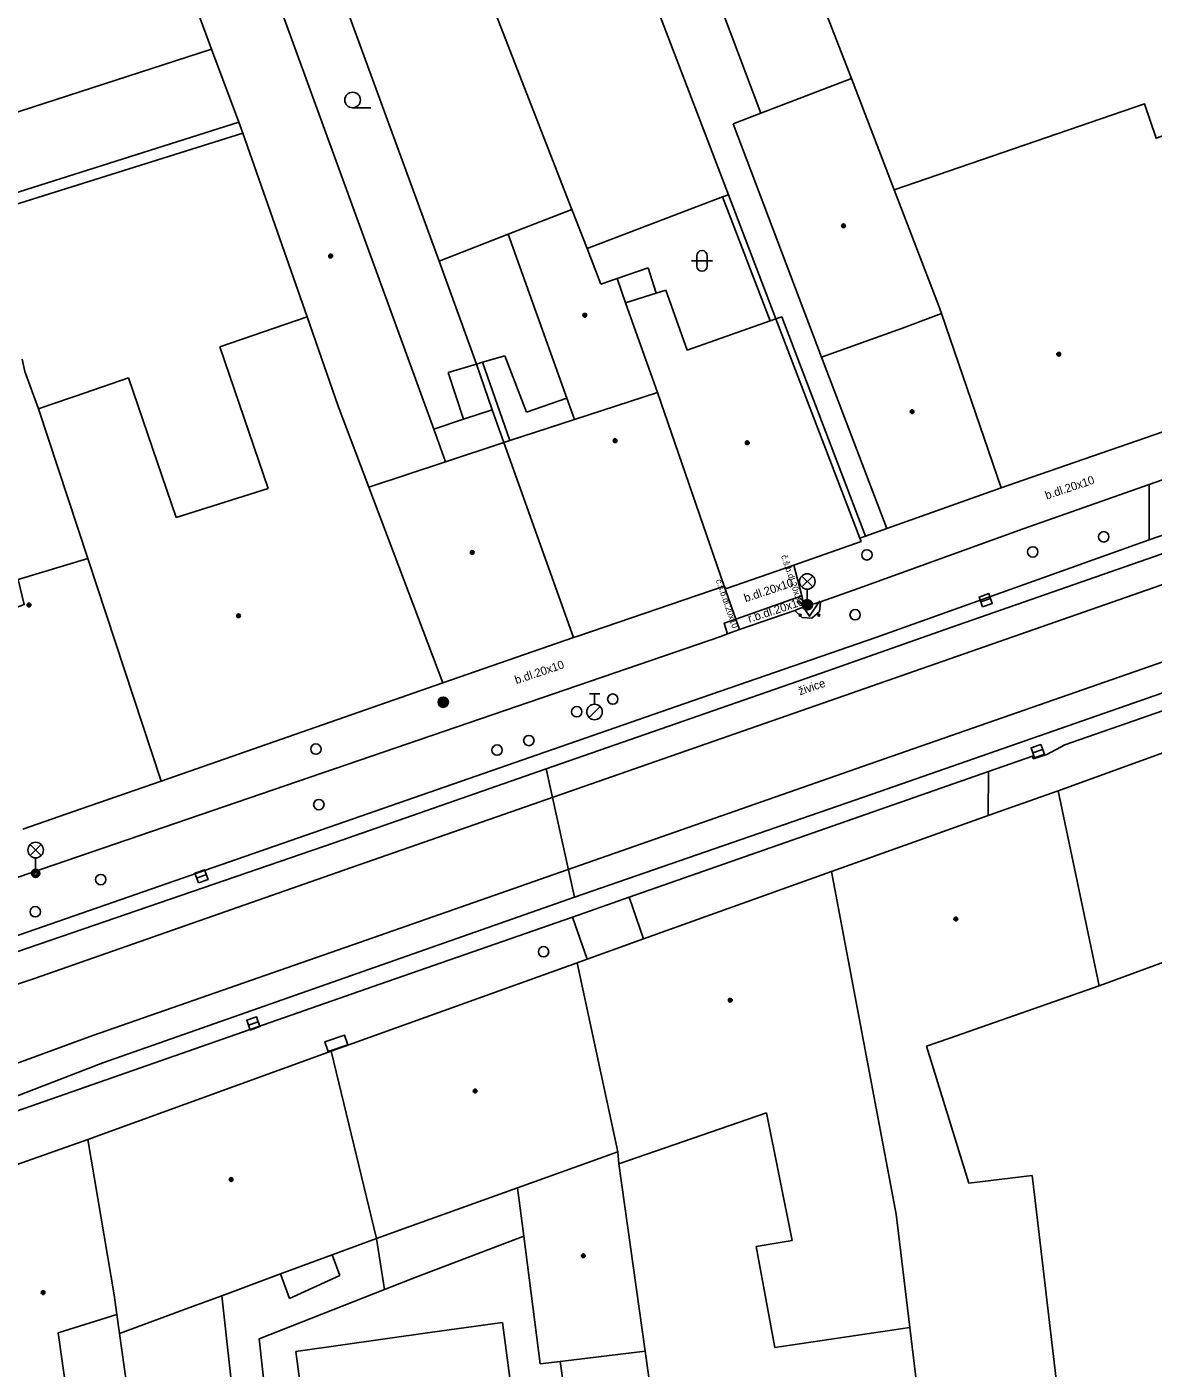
# Model space of a CAD drawing. Extents: x -596229 to -595156, y -1161237 to -1159376.
# Drawn here: x -595715 to -595660.6, y -1161115.5 to -1161050.8 of the extents above; entities that cross this region are included whole.
import ezdxf

# ---------------------------------------------------------------- set-up
doc = ezdxf.new("R2010")
doc.units = 0
for name, color, linetype in [('DOP - kresba z DSPS bez souradnic', 7, 'Continuous'), ('DOP - rozhrani ploch obecne', 7, 'Continuous'), ('Level 24', 7, 'Continuous'), ('Level 25', 7, 'Continuous'), ('Level 27', 7, 'Continuous'), ('Level 28', 7, 'Continuous'), ('Level 33', 7, 'Continuous'), ('Level 36', 7, 'Continuous'), ('Level 39', 7, 'Continuous'), ('Specificka linie pasportu komunikaci', 7, 'Continuous'), ('TM - budovy zdene_ betonove - VP', 7, 'Continuous'), ('TM - chodniky - VP', 7, 'Continuous'), ('TM - komunikace - VP', 7, 'Continuous'), ('TM - letecke snimky - pomocna linie', 7, 'Continuous'), ('TM - MHD - osa koleji', 7, 'Continuous'), ('TM - plot zdeny_ ohradni zed - VP', 7, 'Continuous'), ('TM - popis povrchu', 7, 'Continuous'), ('TM - rozhrani mezi zpev. plochami mezi sebou - VP', 7, 'Continuous'), ('TM - rozhrani ploch obecne - VP', 7, 'Continuous')]:
    doc.layers.add(name, color=color, linetype=linetype)

msp = doc.modelspace()

# ---------------------------------------------------------------- linework, layer by layer
at = {"layer": 'DOP - kresba z DSPS bez souradnic'}
for points in [[(-595717.46, -1161059.95), (-595704.54, -1161055.89)], [(-595679.1, -1161064.95), (-595681.39, -1161058.97)], [(-595686.48, -1161062.9), (-595684.98, -1161062.39)], [(-595684.98, -1161062.39), (-595684.6, -1161063.61)], [(-595715.18, -1161066.8), (-595715.05, -1161067.39), (-595714.4, -1161069.19)], [(-595692.97, -1161066.94), (-595691.9, -1161066.63)], [(-595691.9, -1161066.63), (-595690.85, -1161069.35)], [(-595694.63, -1161067.44), (-595693.26, -1161067.03)], [(-595693.89, -1161069.69), (-595694.63, -1161067.44)], [(-595693.26, -1161067.03), (-595692.97, -1161066.94)], [(-595692.97, -1161066.94), (-595691.66, -1161070.72)], [(-595690.85, -1161069.35), (-595688.91, -1161068.68)], [(-595692.51, -1161069.24), (-595693.89, -1161069.69)], [(-595693.89, -1161069.69), (-595695.33, -1161070.17)], [(-595699.86, -1161111.01), (-595700.23, -1161110.02)], [(-595702.72, -1161110.94), (-595702.28, -1161112.13)], [(-595702.28, -1161112.13), (-595699.86, -1161111.01)]]:
    msp.add_lwpolyline(points, dxfattribs=at)
at = {"layer": 'DOP - rozhrani ploch obecne'}
for points in [[(-595681.11, -1161058.86), (-595691.12, -1161032.67)], [(-595688.66, -1161059.57), (-595696, -1161040.7)], [(-595695.07, -1161062.06), (-595700.48, -1161047.25)], [(-595717.63, -1161059.44), (-595704.73, -1161055.36)], [(-595681.39, -1161058.97), (-595687.93, -1161061.45)], [(-595681.11, -1161058.86), (-595681.39, -1161058.97)], [(-595678.82, -1161064.85), (-595681.11, -1161058.86)], [(-595695.07, -1161062.06), (-595691.73, -1161060.76)], [(-595693.26, -1161067.03), (-595695.07, -1161062.06)], [(-595692.51, -1161069.24), (-595693.26, -1161067.03)], [(-595691.95, -1161070.81), (-595692.51, -1161069.24)], [(-595697.7, -1161111.69), (-595698.08, -1161109.23)], [(-595696.15, -1161111.07), (-595690.98, -1161109.12)], [(-595697.7, -1161111.69), (-595696.15, -1161111.07)], [(-595703.74, -1161114.07), (-595697.7, -1161111.69)], [(-595710.14, -1161116.22), (-595710.48, -1161113.81)], [(-595702.64, -1161124.17), (-595703.74, -1161114.07)]]:
    msp.add_lwpolyline(points, dxfattribs=at)
at = {"layer": 'Level 24'}
msp.add_lwpolyline([(-595700.421, -1161100.21), (-595699.476, -1161099.883), (-595699.639, -1161099.41), (-595700.584, -1161099.737)], close=True, dxfattribs=at)
at = {"layer": 'Level 25'}
for centre, radius in [((-595677.31, -1161078.65), 0.25), ((-595677.31, -1161078.65), 0.2), ((-595677.31, -1161078.65), 0.15), ((-595677.31, -1161078.65), 0.1), ((-595677.31, -1161078.65), 0.05), ((-595694.87, -1161083.35), 0.25), ((-595694.87, -1161083.35), 0.2), ((-595694.87, -1161083.35), 0.15), ((-595694.87, -1161083.35), 0.1), ((-595694.87, -1161083.35), 0.05)]:
    msp.add_circle(centre, radius, dxfattribs=at)
at = {"layer": 'Level 27'}
for p, q in [((-595668.936, -1161078.513), (-595668.464, -1161078.347)), ((-595666.426, -1161085.794), (-595665.954, -1161085.626)), ((-595706.766, -1161091.833), (-595706.294, -1161091.667)), ((-595704.266, -1161098.933), (-595703.794, -1161098.767))]:
    msp.add_line(p, q, dxfattribs=at)
for points in [[(-595668.853, -1161078.749), (-595668.381, -1161078.583), (-595668.547, -1161078.111), (-595669.019, -1161078.277)], [(-595666.342, -1161086.029), (-595665.871, -1161085.862), (-595666.038, -1161085.391), (-595666.509, -1161085.558)], [(-595706.682, -1161092.069), (-595706.211, -1161091.902), (-595706.378, -1161091.431), (-595706.849, -1161091.598)], [(-595704.182, -1161099.169), (-595703.711, -1161099.002), (-595703.878, -1161098.531), (-595704.349, -1161098.698)]]:
    msp.add_lwpolyline(points, close=True, dxfattribs=at)
at = {"layer": 'Level 28'}
for p, q in [((-595687.82, -1161082.945), (-595687.32, -1161082.945)), ((-595687.57, -1161083.445), (-595687.57, -1161082.945)), ((-595687.828, -1161084.092), (-595687.298, -1161083.562))]:
    msp.add_line(p, q, dxfattribs=at)
for centre, radius in [((-595663.01, -1161075.37), 0.25), ((-595666.43, -1161076.1), 0.25), ((-595674.43, -1161076.24), 0.25), ((-595675, -1161079.13), 0.25), ((-595686.69, -1161083.2), 0.25), ((-595688.43, -1161083.81), 0.25), ((-595687.57, -1161083.82), 0.375), ((-595690.74, -1161085.2), 0.25), ((-595701.01, -1161085.61), 0.25), ((-595692.27, -1161085.66), 0.25), ((-595700.87, -1161088.29), 0.25), ((-595711.39, -1161091.91), 0.25), ((-595714.55, -1161093.46), 0.25), ((-595690.03, -1161095.39), 0.25)]:
    msp.add_circle(centre, radius, dxfattribs=at)
at = {"layer": 'Level 33'}
for p, q in [((-595677.575, -1161077.79), (-595677.045, -1161077.26)), ((-595677.575, -1161077.26), (-595677.045, -1161077.79)), ((-595677.31, -1161077.9), (-595677.31, -1161078.65)), ((-595714.795, -1161090.75), (-595714.265, -1161090.22)), ((-595714.795, -1161090.22), (-595714.265, -1161090.75)), ((-595714.53, -1161090.86), (-595714.53, -1161091.61))]:
    msp.add_line(p, q, dxfattribs=at)
for centre, radius in [((-595677.31, -1161077.525), 0.375), ((-595714.53, -1161090.485), 0.375), ((-595714.53, -1161091.61), 0.2), ((-595714.53, -1161091.61), 0.145), ((-595714.53, -1161091.61), 0.0876)]:
    msp.add_circle(centre, radius, dxfattribs=at)
at = {"layer": 'Level 36'}
for p, q in [((-595699.24, -1161054.665), (-595698.365, -1161054.665)), ((-595682.886, -1161062.056), (-595681.886, -1161062.056)), ((-595682.636, -1161061.806), (-595682.636, -1161062.306)), ((-595682.136, -1161061.806), (-595682.136, -1161062.306))]:
    msp.add_line(p, q, dxfattribs=at)
msp.add_lwpolyline([(-595677.7, -1161078.45), (-595677.2, -1161079.2), (-595676.7, -1161078.45)], dxfattribs=at)
for centre, radius in [((-595699.24, -1161054.29), 0.375), ((-595677.65, -1161079.15), 0.05), ((-595676.751, -1161079.15), 0.05)]:
    msp.add_circle(centre, radius, dxfattribs=at)
for centre, start, end in [((-595682.386, -1161061.806), 0, 180), ((-595682.386, -1161062.306), 180, 0)]:
    msp.add_arc(centre, 0.25, start, end, dxfattribs=at)
at = {"layer": 'Level 39'}
for centre, radius in [((-595675.56, -1161060.36), 0.09), ((-595675.56, -1161060.36), 0.0398), ((-595700.3, -1161061.82), 0.09), ((-595700.3, -1161061.82), 0.0398), ((-595688.04, -1161064.68), 0.09), ((-595688.04, -1161064.68), 0.0398), ((-595665.18, -1161066.56), 0.09), ((-595665.18, -1161066.56), 0.0398), ((-595672.25, -1161069.33), 0.09), ((-595672.25, -1161069.33), 0.0398), ((-595686.58, -1161070.73), 0.09), ((-595686.58, -1161070.73), 0.0398), ((-595680.2, -1161070.83), 0.09), ((-595680.2, -1161070.83), 0.0398), ((-595693.47, -1161076.12), 0.09), ((-595693.47, -1161076.12), 0.0398), ((-595714.85, -1161078.66), 0.09), ((-595714.85, -1161078.66), 0.0398), ((-595704.74, -1161079.18), 0.09), ((-595704.74, -1161079.18), 0.0398), ((-595670.14, -1161093.81), 0.09), ((-595670.14, -1161093.81), 0.0398), ((-595681.02, -1161097.73), 0.09), ((-595681.02, -1161097.73), 0.0398), ((-595693.33, -1161102.11), 0.09), ((-595693.33, -1161102.11), 0.0398), ((-595705.1, -1161106.38), 0.09), ((-595705.1, -1161106.38), 0.0398), ((-595688.11, -1161110.06), 0.09), ((-595688.11, -1161110.06), 0.0398), ((-595714.17, -1161111.84), 0.09), ((-595714.17, -1161111.84), 0.0398)]:
    msp.add_circle(centre, radius, dxfattribs=at)
at = {"layer": 'Specificka linie pasportu komunikaci'}
for points in [[(-595467.38, -1161026.31), (-595473.96, -1161026.83), (-595477.83, -1161027.19), (-595489.5, -1161028.73), (-595500.72, -1161030.57), (-595513.29, -1161033.06), (-595528.65, -1161036.33), (-595531.67, -1161036.99), (-595538.69, -1161038.55), (-595556.13, -1161042.89), (-595558.41, -1161043.45), (-595573.43, -1161047.52), (-595593.98, -1161053.56), (-595601.76, -1161056.07), (-595614.87, -1161060.4), (-595632.79, -1161066.63), (-595650.78, -1161072.91), (-595670.38, -1161079.75), (-595676.32, -1161081.83), (-595689.91, -1161086.56)], [(-595688.53, -1161092.76), (-595674.18, -1161087.78), (-595649.36, -1161079.13), (-595629.95, -1161072.34), (-595612.04, -1161066.13), (-595600.31, -1161062.27), (-595597.75, -1161061.44), (-595596.02, -1161060.89), (-595588.88, -1161058.64), (-595572.67, -1161053.9), (-595554.41, -1161048.96), (-595535.34, -1161044.28), (-595526.79, -1161042.36), (-595514.13, -1161039.81), (-595500.72, -1161037.53), (-595493.65, -1161036.6), (-595483.1, -1161035.62)], [(-595660.82, -1161075.52), (-595660.81, -1161072.84)], [(-595689.91, -1161086.56), (-595700.13, -1161090.13), (-595718.07, -1161096.3), (-595721.16, -1161097.37), (-595740.8, -1161103.43)], [(-595688.53, -1161092.76), (-595689.91, -1161086.56)], [(-595668.58, -1161088.82), (-595668.57, -1161086.69)], [(-595735.5, -1161110.08), (-595728, -1161107.2), (-595711.29, -1161100.75), (-595688.53, -1161092.76)], [(-595685.2, -1161094.77), (-595685.9, -1161092.76)], [(-595687.93, -1161095.75), (-595688.64, -1161093.72)]]:
    msp.add_lwpolyline(points, dxfattribs=at)
at = {"layer": 'TM - budovy zdene_ betonove - VP'}
for points in [[(-595679.54, -1161054.92), (-595688.33, -1161031.62)], [(-595679.37, -1161042.46), (-595675.17, -1161053.26)], [(-595706.04, -1161051.83), (-595707.3, -1161048.43)], [(-595703.29, -1161048.26), (-595695.33, -1161070.17)], [(-595704.73, -1161055.36), (-595706.04, -1161051.83)], [(-595675.17, -1161053.26), (-595679.54, -1161054.92)], [(-595675.17, -1161053.26), (-595673.11, -1161058.63)], [(-595680.88, -1161055.44), (-595679.54, -1161054.92)], [(-595704.54, -1161055.89), (-595704.73, -1161055.36)], [(-595676.62, -1161066.7), (-595680.88, -1161055.44)], [(-595701.44, -1161064.76), (-595704.54, -1161055.89)], [(-595673.11, -1161058.63), (-595670.98, -1161064.19)], [(-595691.73, -1161060.76), (-595688.66, -1161059.57)], [(-595687.93, -1161061.45), (-595688.66, -1161059.57)], [(-595688.91, -1161068.68), (-595691.73, -1161060.76)], [(-595687.27, -1161063.17), (-595687.93, -1161061.45)], [(-595686.48, -1161062.9), (-595687.27, -1161063.17)], [(-595686.07, -1161064.07), (-595686.48, -1161062.9)], [(-595686.07, -1161064.07), (-595684.6, -1161063.61)], [(-595684.6, -1161063.61), (-595684.13, -1161063.46)], [(-595684.13, -1161063.46), (-595683.1, -1161066.37)], [(-595686.07, -1161064.07), (-595684.54, -1161068.4)], [(-595670.84, -1161064.6), (-595670.98, -1161064.19)], [(-595705.65, -1161066.2), (-595701.44, -1161064.76)], [(-595699.93, -1161069.06), (-595701.44, -1161064.76)], [(-595679.1, -1161064.95), (-595678.82, -1161064.85)], [(-595674.78, -1161075.43), (-595678.82, -1161064.85)], [(-595672.72, -1161065.3), (-595670.84, -1161064.6)], [(-595667.96, -1161073.01), (-595670.84, -1161064.6)], [(-595683.1, -1161066.37), (-595679.1, -1161064.95)], [(-595676.62, -1161066.7), (-595672.72, -1161065.3)], [(-595703.31, -1161073.04), (-595705.65, -1161066.2)], [(-595676.62, -1161066.7), (-595673.47, -1161074.97)], [(-595712.6, -1161068.58), (-595710.05, -1161067.7)], [(-595710.05, -1161067.7), (-595707.75, -1161074.44)], [(-595713.85, -1161069), (-595712.6, -1161068.58)], [(-595688.54, -1161069.7), (-595688.91, -1161068.68)], [(-595684.54, -1161068.4), (-595688.54, -1161069.7)], [(-595681.31, -1161077.75), (-595684.54, -1161068.4)], [(-595714.4, -1161069.19), (-595713.85, -1161069)], [(-595712.02, -1161076.41), (-595714.4, -1161069.19)], [(-595698.45, -1161072.98), (-595699.93, -1161069.06)], [(-595691.66, -1161070.72), (-595688.54, -1161069.7)], [(-595667.96, -1161073.01), (-595666.89, -1161072.64), (-595659.32, -1161070.01)], [(-595695.33, -1161070.17), (-595694.76, -1161071.75)], [(-595691.95, -1161070.81), (-595691.66, -1161070.72)], [(-595694.76, -1161071.75), (-595691.95, -1161070.81)], [(-595688.58, -1161080.23), (-595691.95, -1161070.81)], [(-595694.76, -1161071.75), (-595698.45, -1161072.98)], [(-595707.75, -1161074.44), (-595703.31, -1161073.04)], [(-595694.88, -1161082.42), (-595698.45, -1161072.98)], [(-595673.47, -1161074.97), (-595667.96, -1161073.01)], [(-595677.96, -1161076.73), (-595674.71, -1161075.6)], [(-595674.71, -1161075.6), (-595674.78, -1161075.43)], [(-595708.47, -1161087.16), (-595712.02, -1161076.41)], [(-595681.21, -1161077.87), (-595677.96, -1161076.73)], [(-595688.37, -1161080.16), (-595681.31, -1161077.75)], [(-595681.31, -1161077.75), (-595681.21, -1161077.87)], [(-595688.58, -1161080.23), (-595694.88, -1161082.42)], [(-595688.58, -1161080.23), (-595688.37, -1161080.16)], [(-595708.47, -1161087.16), (-595694.88, -1161082.42)], [(-595665.2, -1161087.62), (-595654.48, -1161083.73)], [(-595712.33, -1161088.5), (-595708.47, -1161087.16)], [(-595668.58, -1161088.82), (-595665.2, -1161087.62)], [(-595663.22, -1161097.03), (-595665.2, -1161087.62)], [(-595715.15, -1161089.48), (-595712.33, -1161088.5)], [(-595676.14, -1161091.52), (-595668.58, -1161088.82)], [(-595685.2, -1161094.77), (-595676.14, -1161091.52)], [(-595676.14, -1161091.52), (-595673.02, -1161108.06)], [(-595687.93, -1161095.75), (-595685.2, -1161094.77)], [(-595700.27, -1161100.19), (-595688.4, -1161095.92)], [(-595688.4, -1161095.92), (-595687.93, -1161095.75)], [(-595688.4, -1161095.92), (-595686.45, -1161105.04)], [(-595660.08, -1161095.88), (-595663.22, -1161097.03)], [(-595663.22, -1161097.03), (-595670.48, -1161099.57)], [(-595670.48, -1161099.57), (-595671.55, -1161099.95)], [(-595712.01, -1161104.45), (-595700.27, -1161100.19)], [(-595698.08, -1161109.23), (-595700.27, -1161100.19)], [(-595671.55, -1161099.95), (-595669.51, -1161106.55)], [(-595686.4, -1161105.63), (-595679.27, -1161103.16)], [(-595679.27, -1161103.16), (-595678.04, -1161109.33)], [(-595717.9, -1161106.52), (-595712.01, -1161104.45)], [(-595710.74, -1161111.95), (-595712.01, -1161104.45)], [(-595691.28, -1161106.78), (-595686.45, -1161105.04)], [(-595686.45, -1161105.04), (-595686.4, -1161105.63)], [(-595686.4, -1161105.63), (-595685.12, -1161114.67)], [(-595669.51, -1161106.55), (-595666.46, -1161106.18)], [(-595666.46, -1161106.18), (-595666.35, -1161107.12)], [(-595691.28, -1161106.78), (-595696.76, -1161108.75)], [(-595690.98, -1161109.12), (-595691.28, -1161106.78)], [(-595666.35, -1161107.12), (-595664.13, -1161126)], [(-595673.02, -1161108.06), (-595672.36, -1161113.52)], [(-595696.76, -1161108.75), (-595698.08, -1161109.23)], [(-595698.08, -1161109.23), (-595700.23, -1161110.02)], [(-595690.19, -1161115.27), (-595690.98, -1161109.12)], [(-595678.04, -1161109.33), (-595679.78, -1161109.62)], [(-595700.23, -1161110.02), (-595702.72, -1161110.94)], [(-595679.78, -1161109.62), (-595678.88, -1161114.48)], [(-595702.72, -1161110.94), (-595705.55, -1161111.99)], [(-595710.61, -1161112.89), (-595710.74, -1161111.95)], [(-595705.55, -1161111.99), (-595706.96, -1161112.51)], [(-595706.96, -1161112.51), (-595710.48, -1161113.81)], [(-595710.61, -1161112.89), (-595713.44, -1161113.78)], [(-595710.48, -1161113.81), (-595710.61, -1161112.89)], [(-595695.51, -1161113.77), (-595692.01, -1161113.28)], [(-595692.01, -1161113.28), (-595690.88, -1161121.8)], [(-595713.44, -1161113.78), (-595713.04, -1161116.63)], [(-595701.98, -1161114.68), (-595695.51, -1161113.77)], [(-595678.88, -1161114.48), (-595672.36, -1161113.52)], [(-595671.84, -1161117.79), (-595672.36, -1161113.52)], [(-595700.76, -1161123.89), (-595701.98, -1161114.68)], [(-595685.12, -1161114.67), (-595689.22, -1161115.16)], [(-595684.66, -1161117.99), (-595685.12, -1161114.67)], [(-595689.22, -1161115.16), (-595690.19, -1161115.27)], [(-595689.22, -1161115.16), (-595688.78, -1161118.35)]]:
    msp.add_lwpolyline(points, dxfattribs=at)
at = {"layer": 'TM - chodniky - VP'}
for points in [[(-595677.45, -1161078.74), (-595676.67, -1161078.5)], [(-595677.9, -1161078.92), (-595677.68, -1161078.83), (-595677.45, -1161078.74)]]:
    msp.add_lwpolyline(points, dxfattribs=at)
at = {"layer": 'TM - komunikace - VP'}
for points in [[(-595656.97, -1161071.49), (-595660.81, -1161072.84)], [(-595660.81, -1161072.84), (-595666.9, -1161074.98), (-595674.85, -1161077.86)], [(-595634.58, -1161074.85), (-595664.88, -1161085.4), (-595665.75, -1161085.87), (-595666.41, -1161086.08), (-595666.45, -1161085.95), (-595668.57, -1161086.69)], [(-595676.67, -1161078.5), (-595674.85, -1161077.86)], [(-595676.67, -1161078.5), (-595676.72, -1161078.98), (-595677.09, -1161079.29), (-595677.56, -1161079.27), (-595677.9, -1161078.92)], [(-595677.9, -1161078.92), (-595680.58, -1161079.84)], [(-595681.16, -1161080.05), (-595681.53, -1161080.19), (-595683.68, -1161080.94)], [(-595680.58, -1161079.84), (-595681.16, -1161080.05)], [(-595683.68, -1161080.94), (-595717.18, -1161092.4)], [(-595668.57, -1161086.69), (-595685.9, -1161092.76)], [(-595685.9, -1161092.76), (-595688.64, -1161093.72)], [(-595688.64, -1161093.72), (-595697.92, -1161096.96), (-595719.74, -1161104.58)]]:
    msp.add_lwpolyline(points, dxfattribs=at)
at = {"layer": 'TM - letecke snimky - pomocna linie'}
for points in [[(-595718.76, -1161055.96), (-595706.04, -1161051.83)], [(-595657.4, -1161055.02), (-595660.48, -1161056.14), (-595661.04, -1161054.48), (-595673.11, -1161058.63)], [(-595718.34, -1161079.87), (-595715.08, -1161078.64), (-595715.38, -1161077.43), (-595712.02, -1161076.41)], [(-595705.55, -1161111.99), (-595705.13, -1161115.78), (-595704.44, -1161121.49), (-595709.33, -1161121.93)]]:
    msp.add_lwpolyline(points, dxfattribs=at)
at = {"layer": 'TM - MHD - osa koleji'}
for points in [[(-595714.58, -1161096.68), (-595699.66, -1161091.46), (-595675.86, -1161083.16), (-595650.71, -1161074.38)], [(-595649.82, -1161077.8), (-595674.65, -1161086.45), (-595698.59, -1161094.83), (-595711.77, -1161099.43)], [(-595714.58, -1161096.68), (-595720.72, -1161098.71), (-595725.83, -1161100.37), (-595731.15, -1161101.96), (-595738.47, -1161104.24), (-595744.13, -1161106.1), (-595748.86, -1161107.68)], [(-595745.45, -1161112.13), (-595740.4, -1161110.31), (-595734.81, -1161108.38), (-595728.52, -1161105.89), (-595722.17, -1161103.34), (-595716.44, -1161101.13), (-595711.77, -1161099.43)]]:
    msp.add_lwpolyline(points, dxfattribs=at)
at = {"layer": 'TM - plot zdeny_ ohradni zed - VP'}
for points in [[(-595674.5, -1161075.33), (-595673.47, -1161074.97)], [(-595674.78, -1161075.43), (-595674.5, -1161075.33)]]:
    msp.add_lwpolyline(points, dxfattribs=at)
at = {"layer": 'TM - rozhrani mezi zpev. plochami mezi sebou - VP'}
for points in [[(-595677.96, -1161076.73), (-595677.57, -1161078.22)], [(-595681.31, -1161077.75), (-595680.75, -1161079.34)], [(-595680.75, -1161079.34), (-595677.57, -1161078.22)], [(-595677.57, -1161078.22), (-595677.45, -1161078.74)], [(-595681.16, -1161080.05), (-595681.31, -1161079.53), (-595680.75, -1161079.34)], [(-595680.75, -1161079.34), (-595680.58, -1161079.84)]]:
    msp.add_lwpolyline(points, dxfattribs=at)
at = {"layer": 'TM - rozhrani ploch obecne - VP'}
for points in [[(-595660.82, -1161075.52), (-595624.93, -1161063.05)], [(-595674.5, -1161075.33), (-595678.54, -1161064.76), (-595678.82, -1161064.85)], [(-595717.18, -1161095.22), (-595682.85, -1161083.29), (-595674, -1161080.22), (-595660.82, -1161075.52)]]:
    msp.add_lwpolyline(points, dxfattribs=at)

# ---------------------------------------------------------------- texts
at = {"layer": 'TM - popis povrchu'}
for s, height, rotation, p in [('b.dl.20x10', 0.4, 18.54601, (-595665.76, -1161073.57)), ('č.š.b.dl.20x10', 0.3, 289, (-595678.58, -1161076.3)), ('č.š.b.dl.20x10', 0.3, 289, (-595681.72, -1161077.47)), ('b.dl.20x10', 0.4, 18.54601, (-595680.28, -1161078.53)), ('r.b.dl.20x10', 0.4, 18.19479, (-595680.1, -1161079.52)), ('b.dl.20x10', 0.4, 18.54601, (-595691.34, -1161082.48)), ('živice', 0.4, 19, (-595677.66, -1161083.02))]:
    msp.add_text(s, height=height, rotation=rotation, dxfattribs=at).set_placement(p)

doc.saveas('drawing.dxf')
